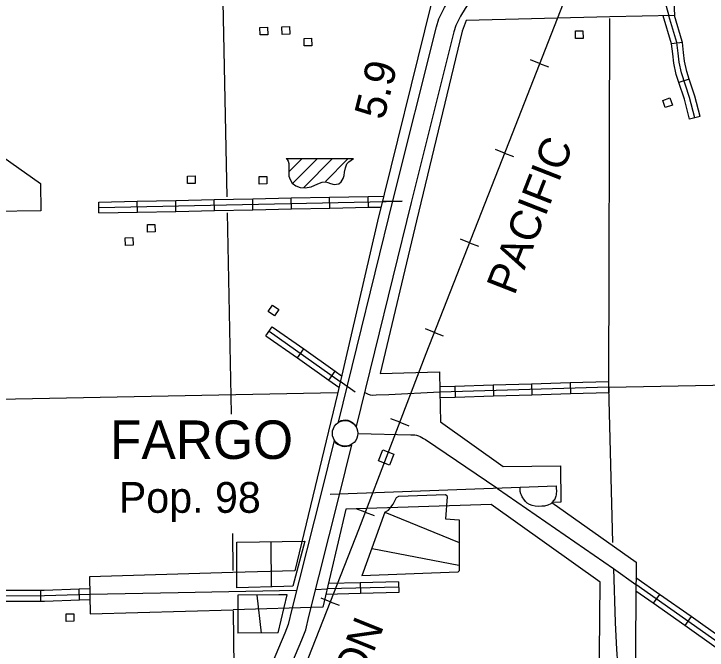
# Model space of a CAD drawing. Extents: x 1084508 to 1142749, y 1057638 to 1093403.
# Drawn here: x 1101810 to 1104795, y 1081159 to 1083898 of the extents above; entities that cross this region are included whole.
import ezdxf

# ---------------------------------------------------------------- set-up
doc = ezdxf.new("R2010")
doc.units = 0
for name, color, linetype in [('Level 15', 7, 'Continuous'), ('Level 24', 7, 'Continuous'), ('Level 32', 7, 'Continuous'), ('Level 33', 7, 'Continuous'), ('Level 34', 7, 'Continuous'), ('Level 35', 7, 'Continuous'), ('Level 40', 7, 'Continuous'), ('Level 48', 7, 'Continuous'), ('Level 5', 7, 'Continuous'), ('Level 56', 7, 'Continuous'), ('Level 57', 7, 'Continuous'), ('Level 6', 7, 'Continuous'), ('Level 7', 7, 'Continuous')]:
    doc.layers.add(name, color=color, linetype=linetype)

msp = doc.modelspace()

# ---------------------------------------------------------------- linework, layer by layer
at = {"layer": 'Level 15'}
for points in [[(1103207.5, 1082140.8), (1103444.8, 1083105), (1103629, 1083841.6), (1103639.7, 1083876), (1103663.8, 1083925.6), (1103687.3, 1083963.2), (1103739.7, 1084044.7), (1104021.3, 1084461.1), (1104259.6, 1084828), (1104377.2, 1085004.5)], [(1104445.6, 1084965.7), (1104325.1, 1084784.8), (1104086.7, 1084417.8), (1103805.2, 1084001.5), (1103753.6, 1083921.2), (1103732.6, 1083887.6), (1103712.8, 1083847), (1103704.6, 1083820.4), (1103521, 1083086.2), (1103283.8, 1082122.1)], [(1103188.2, 1082062.2), (1103133.7, 1081840.6), (1103006.6, 1081335.4)], [(1103079.9, 1081304.9), (1103209.8, 1081821.6), (1103264.5, 1082043.7)], [(1103006.6, 1081335.4), (1102991.3, 1081270.3), (1102977.1, 1081232.4), (1102601.4, 1080345.6)], [(1102673.6, 1080315), (1103050, 1081203.4), (1103066.6, 1081247.5), (1103079.9, 1081304.9)]]:
    msp.add_lwpolyline(points, dxfattribs=at)
for centre, radius, start, end in [((1103236.2, 1082092.7), 56, 31.728, 120.7477), ((1103236.2, 1082093.6), 57.4, 213.2123, 299.5428)]:
    msp.add_arc(centre, radius, start, end, dxfattribs=at)
at = {"layer": 'Level 24'}
msp.add_circle((1103236.1, 1082092.5), 54.9, dxfattribs=at)
at = {"layer": 'Level 32'}
for p, q in [((1104688.2, 1083774.2), (1104641.4, 1083768.7)), ((1104717.8, 1083616.6), (1104673.2, 1083601.7)), ((1104764.5, 1083456), (1104718.9, 1083444.3)), ((1103336.2, 1083065.3), (1103335.2, 1083112.4)), ((1102176.4, 1083040.8), (1102175.4, 1083087.9)), ((1102342.1, 1083044.3), (1102341.1, 1083091.4)), ((1102507.7, 1083047.8), (1102506.8, 1083094.9)), ((1102673.4, 1083051.3), (1102672.4, 1083098.4)), ((1102839.1, 1083054.8), (1102838.1, 1083101.9)), ((1103004.8, 1083058.3), (1103003.8, 1083105.4)), ((1103170.5, 1083061.8), (1103169.5, 1083108.9)), ((1102895.2, 1082512.7), (1102922.3, 1082551.1)), ((1103030.6, 1082417.1), (1103057.7, 1082455.5)), ((1103165.9, 1082321.5), (1103193.1, 1082359.9)), ((1104204.9, 1082309.2), (1104206.3, 1082262.1)), ((1104370.5, 1082314.1), (1104371.9, 1082267)), ((1103707.9, 1082294.4), (1103709.3, 1082247.4)), ((1103873.6, 1082299.3), (1103875, 1082252.3)), ((1104039.2, 1082304.2), (1104040.6, 1082257.2)), ((1103300.5, 1081449.8), (1103301.7, 1081402.7)), ((1103466.2, 1081454.1), (1103467.4, 1081407)), ((1101926.4, 1081370.5), (1101926.3, 1081417.6)), ((1102092.8, 1081375.8), (1102091.2, 1081422.9)), ((1104590.1, 1081399.4), (1104563, 1081360.9)), ((1104725.6, 1081303.8), (1104698.4, 1081265.4))]:
    msp.add_line(p, q, dxfattribs=at)
for points in [[(1104641.4, 1083768.7), (1104641.4, 1083769), (1104605.1, 1083889.1)], [(1104741.7, 1083450.1), (1104719.4, 1083537.4), (1104684, 1083643.6), (1104674.1, 1083689.8), (1104669.8, 1083728.9), (1104664.6, 1083773.8), (1104629.6, 1083889.6)], [(1104688.2, 1083774.2), (1104687.7, 1083778.6), (1104654.1, 1083890)], [(1104717.8, 1083616.6), (1104706.8, 1083649.8), (1104697.4, 1083693.6), (1104693.2, 1083731.6), (1104688.2, 1083774.2)], [(1104673.2, 1083601.7), (1104661.3, 1083637.4), (1104650.9, 1083686), (1104646.4, 1083726.3), (1104641.4, 1083768.7)], [(1104718.9, 1083444.3), (1104696.8, 1083530.8), (1104673.2, 1083601.7)], [(1104764.5, 1083456), (1104742, 1083544), (1104717.8, 1083616.6)], [(1103169.5, 1083108.9), (1103335.2, 1083112.4)], [(1103335.2, 1083112.4), (1103401.8, 1083113.8)], [(1102175.4, 1083087.9), (1102341.1, 1083091.4)], [(1102175.9, 1083064.3), (1103482, 1083091.9)], [(1102341.1, 1083091.4), (1102506.8, 1083094.9)], [(1102506.8, 1083094.9), (1102672.4, 1083098.4)], [(1102672.4, 1083098.4), (1102838.1, 1083101.9)], [(1102838.1, 1083101.9), (1103003.8, 1083105.4)], [(1103003.8, 1083105.4), (1103169.5, 1083108.9)], [(1102673.4, 1083051.3), (1102839.1, 1083054.8)], [(1102839.1, 1083054.8), (1103004.8, 1083058.3)], [(1103004.8, 1083058.3), (1103170.5, 1083061.8)], [(1103170.5, 1083061.8), (1103336.2, 1083065.3)], [(1103336.2, 1083065.3), (1103390.1, 1083066.4)], [(1102176.4, 1083040.8), (1102342.1, 1083044.3)], [(1102342.1, 1083044.3), (1102507.7, 1083047.8)], [(1102507.7, 1083047.8), (1102673.4, 1083051.3)], [(1102922.3, 1082551.1), (1103057.7, 1082455.5)], [(1102908.8, 1082531.9), (1103214.9, 1082315.7)], [(1102895.2, 1082512.7), (1103030.6, 1082417.1)], [(1103057.7, 1082455.5), (1103193.1, 1082359.9)], [(1103030.6, 1082417.1), (1103165.9, 1082321.5)], [(1103193.1, 1082359.9), (1103220.7, 1082340.5)], [(1103165.9, 1082321.5), (1103209.2, 1082290.9)], [(1104204.9, 1082309.2), (1104039.2, 1082304.2)], [(1104370.5, 1082314.1), (1104204.9, 1082309.2)], [(1103707.9, 1082294.4), (1103643, 1082292.5)], [(1104371.2, 1082290.5), (1103643.7, 1082269)], [(1103873.6, 1082299.3), (1103707.9, 1082294.4)], [(1104039.2, 1082304.2), (1103873.6, 1082299.3)], [(1103709.3, 1082247.4), (1103644.4, 1082245.4)], [(1103875, 1082252.3), (1103709.3, 1082247.4)], [(1104040.6, 1082257.2), (1103875, 1082252.3)], [(1104206.3, 1082262.1), (1104040.6, 1082257.2)], [(1104371.9, 1082267), (1104206.3, 1082262.1)], [(1104590.1, 1081399.4), (1104488.3, 1081471.2)], [(1103300.5, 1081449.8), (1103164.7, 1081446.3)], [(1103466.2, 1081454.1), (1103300.5, 1081449.8)], [(1106072.6, 1080338.4), (1105664.9, 1080624.8), (1105051.4, 1081045.1), (1104488.1, 1081442.6)], [(1101760.6, 1081417.2), (1101926.3, 1081417.6)], [(1101926.3, 1081417.6), (1101941, 1081417.6), (1102091.2, 1081422.9)], [(1102091.2, 1081422.9), (1102136.5, 1081424.4)], [(1103466.8, 1081430.5), (1103159.2, 1081422.6)], [(1104563, 1081360.9), (1104487.8, 1081413.9)], [(1101097.8, 1081388.2), (1101619, 1081397), (1101707.5, 1081393.6), (1101941.4, 1081394.1), (1102136.9, 1081400.9)], [(1103301.7, 1081402.7), (1103153.6, 1081398.9)], [(1103467.4, 1081407), (1103301.7, 1081402.7)], [(1104725.6, 1081303.8), (1104590.1, 1081399.4)], [(1101760.7, 1081370.2), (1101926.4, 1081370.5)], [(1101926.4, 1081370.5), (1101941.8, 1081370.6), (1102092.8, 1081375.8)], [(1102092.8, 1081375.8), (1102137.3, 1081377.4)], [(1104698.4, 1081265.4), (1104563, 1081360.9)], [(1104861, 1081208.3), (1104725.6, 1081303.8)], [(1104833.8, 1081169.8), (1104698.4, 1081265.4)]]:
    msp.add_lwpolyline(points, dxfattribs=at)
at = {"layer": 'Level 33'}
for points in [[(1103424, 1082258.6), (1103369.1, 1082256.1), (1103353.7, 1082255.9), (1103344.8, 1082257.2), (1103336.6, 1082259.8), (1103319.6, 1082267.7)], [(1103291, 1082091.4), (1103519.6, 1082086.6), (1103535.7, 1082085.8), (1103543.6, 1082084.4), (1103552.2, 1082082.2), (1103559.2, 1082078.9), (1103566.8, 1082075), (1103573.2, 1082070.8), (1103581.6, 1082065.7), (1103889.8, 1081857.5)], [(1103171.7, 1081831.1), (1103990.1, 1081861.2), (1104145, 1081866)], [(1104145, 1081866), (1104144.7, 1081854.3), (1104146.2, 1081846.5), (1104145.7, 1081840.5), (1104145.3, 1081834.5), (1104144.8, 1081828.5), (1104143.8, 1081821.6), (1104142.3, 1081817.4), (1104140.2, 1081813.6), (1104138.8, 1081809.4), (1104136.4, 1081805), (1104132.4, 1081802), (1104129.7, 1081797.5), (1104126, 1081793.6), (1104121.1, 1081789.1), (1104108.7, 1081783.1), (1104094.4, 1081779.5), (1104083.7, 1081778.6), (1104070.5, 1081778.2), (1104054.4, 1081778.7), (1104040.8, 1081782.4), (1104030.6, 1081786.1), (1104020.4, 1081792.2), (1104012.3, 1081799.2), (1104006.1, 1081808.7), (1104001.8, 1081815.2), (1103998.5, 1081819.5), (1103994.9, 1081826.4), (1103992.8, 1081831.7), (1103990, 1081842), (1103990.1, 1081861.2)]]:
    msp.add_lwpolyline(points, dxfattribs=at)
at = {"layer": 'Level 34'}
for points in [[(1104610.4, 1083957.9), (1104629.6, 1083889.6)], [(1103482, 1083091.9), (1103396, 1083090.1)], [(1103279.7, 1082269.9), (1103214.9, 1082315.7)], [(1103643.7, 1082269), (1103424, 1082258.6)], [(1103889.8, 1081857.5), (1103892.8, 1081855.5), (1104391.9, 1081510.5)], [(1104391.9, 1081510.5), (1104488.1, 1081442.6)], [(1104391.9, 1081510.5), (1104398.6, 1081279), (1104404.4, 1081161.7), (1104405.6, 1081143.8), (1104407.3, 1081120.8), (1104409.5, 1081105.1), (1104406.2, 1081040.8), (1104412.1, 1080644.8), (1104415, 1080633.8), (1104418.6, 1080626.1), (1104424.8, 1080621.5), (1104430.8, 1080618.2), (1104441.9, 1080614.8), (1104464.9, 1080613.2), (1104487.6, 1080612), (1104581, 1080613.2), (1104675.8, 1080617.2), (1104901.2, 1080632.2)], [(1102136.9, 1081400.9), (1102517.1, 1081407), (1103027.3, 1081417.6)], [(1103109, 1081420.5), (1103159.2, 1081422.6)]]:
    msp.add_lwpolyline(points, dxfattribs=at)
at = {"layer": 'Level 35'}
for points in [[(1103407.4, 1081753.5), (1103423.5, 1081761.9), (1103442.9, 1081787), (1103457.1, 1081817), (1103466.7, 1081822.7), (1103668, 1081829.8), (1103674.5, 1081824.6), (1103675.2, 1081819.6), (1103668.6, 1081724.9), (1103726.6, 1081720.3), (1103727.6, 1081500.4)], [(1103407.4, 1081753.5), (1103308.7, 1081479.6)], [(1103407.4, 1081753.5), (1103727.2, 1081622.9)], [(1102971.8, 1081433.1), (1102769.7, 1081427.9), (1102770.2, 1081624.5)], [(1102770.2, 1081624.5), (1103062.7, 1081627.9)], [(1102918.5, 1081431.7), (1102917.3, 1081626.2)], [(1103062.7, 1081627.9), (1103010.5, 1081434.5), (1102971.8, 1081433.1)], [(1103352.2, 1081596.6), (1103726.1, 1081524.5)], [(1103727.6, 1081500.4), (1103721.3, 1081494.7), (1103308.7, 1081479.6)], [(1102950.8, 1081397.3), (1102774.4, 1081396.3), (1102774.8, 1081231.9)], [(1102855.3, 1081396.7), (1102875.3, 1081232.9)], [(1102947.6, 1081233.9), (1102986.5, 1081397.5), (1102950.8, 1081397.3)], [(1102947.6, 1081233.9), (1102774.8, 1081231.9)]]:
    msp.add_lwpolyline(points, dxfattribs=at)
at = {"layer": 'Level 40'}
for p, q in [((1104073.1, 1083684.3), (1104034.5, 1083699.4)), ((1104073.1, 1083684.3), (1104111.7, 1083669.3)), ((1103922.3, 1083298.4), (1103883.7, 1083313.5)), ((1103922.3, 1083298.4), (1103960.9, 1083283.3)), ((1103771.3, 1082912.6), (1103732.7, 1082927.7)), ((1103771.3, 1082912.6), (1103809.9, 1082897.5)), ((1103620.3, 1082526.8), (1103581.7, 1082541.9)), ((1103620.3, 1082526.8), (1103658.9, 1082511.7)), ((1103471.3, 1082140.2), (1103432.6, 1082155)), ((1103471.3, 1082140.2), (1103509.9, 1082125.3)), ((1103322.8, 1081753.4), (1103284.1, 1081768.2)), ((1103322.8, 1081753.4), (1103361.5, 1081738.5)), ((1103172.2, 1081367.4), (1103133.6, 1081382.5)), ((1103172.2, 1081367.4), (1103210.8, 1081352.3))]:
    msp.add_line(p, q, dxfattribs=at)
for points in [[(1105593.6, 1087538.5), (1105266.5, 1086724.2), (1104945.2, 1085916.1), (1104652.3, 1085166.8), (1104226, 1084075.6), (1103955, 1083382.1), (1103584, 1082434), (1103293.5, 1081677.2), (1102955.6, 1080814.4), (1102738.3, 1080275.5)], [(1104945.2, 1085916.1), (1104652.3, 1085166.8), (1104226, 1084075.6), (1103955, 1083382.1), (1103584, 1082434), (1103293.5, 1081677.2), (1102955.6, 1080814.4)]]:
    msp.add_lwpolyline(points, dxfattribs=at)
msp.add_lwpolyline([(1103427.5, 1081955.7), (1103379.8, 1081974.4), (1103398.6, 1082022.1), (1103446.2, 1082003.3)], close=True, dxfattribs=at)
at = {"layer": 'Level 5'}
for points in [[(1102710.3, 1083949.6), (1102727.3, 1083109.9)], [(1104388.9, 1081623.2), (1104371.2, 1082290.5), (1104375.9, 1083877.3)], [(1102728.7, 1083040.9), (1102744.6, 1082252.1)], [(1104371.2, 1082290.5), (1104893.3, 1082300.7)], [(1101523.9, 1082235.2), (1103203.8, 1082267.9)], [(1102744.6, 1082252.1), (1102745.5, 1082174.8)], [(1102751.1, 1081661), (1102752.8, 1081502.6)], [(1102754.7, 1081327.9), (1102761.2, 1080722.8)]]:
    msp.add_lwpolyline(points, dxfattribs=at)
at = {"layer": 'Level 56'}
for points in [[(1102870, 1083807), (1102869, 1083839.7), (1102901.8, 1083840.6), (1102902.7, 1083808)], [(1102965.2, 1083809.2), (1102964.3, 1083841.9), (1102997, 1083842.8), (1102998, 1083810.2)], [(1104228.4, 1083791.4), (1104227.4, 1083824), (1104260.2, 1083825), (1104261.1, 1083792.3)], [(1103060.1, 1083759.5), (1103059.1, 1083792.2), (1103091.9, 1083793.1), (1103092.8, 1083760.5)], [(1104645.1, 1083505.2), (1104614.3, 1083494.5), (1104603.5, 1083525.4), (1104634.3, 1083536.2)], [(1102558, 1083167), (1102557.1, 1083199.6), (1102589.8, 1083200.6), (1102590.8, 1083167.9)], [(1102866.6, 1083164.7), (1102865.7, 1083197.4), (1102898.5, 1083198.3), (1102899.4, 1083165.7)], [(1102385.5, 1082958.1), (1102384.6, 1082990.7), (1102417.3, 1082991.7), (1102418.3, 1082959)], [(1102290.2, 1082901.3), (1102289.3, 1082934), (1102322, 1082934.9), (1102323, 1082902.3)], [(1102950, 1082625.7), (1102931.6, 1082598.8), (1102904.5, 1082617.3), (1102923, 1082644.2)], [(1102035.6, 1081282.6), (1102034.7, 1081315.3), (1102067.4, 1081316.3), (1102068.4, 1081283.6)]]:
    msp.add_lwpolyline(points, close=True, dxfattribs=at)
at = {"layer": 'Level 57'}
for p, q in [((1102982.5, 1083275.7), (1103272.5, 1083275.7)), ((1102994.5, 1083219.9), (1103049.1, 1083274.5)), ((1103010.6, 1083169.5), (1103115.3, 1083274.2)), ((1103058.4, 1083150.8), (1103182.4, 1083274.7)), ((1103151.3, 1083177), (1103248.4, 1083274.1))]:
    msp.add_line(p, q, dxfattribs=at)
msp.add_lwpolyline([(1102982.5, 1083275.7), (1102986.6, 1083271.1), (1102990.5, 1083264.2), (1102993.1, 1083253.8), (1102993.1, 1083238.2), (1102993.6, 1083217.8), (1102993.6, 1083199.6), (1102998.8, 1083184.4), (1103008.7, 1083168.8), (1103024.3, 1083157.6), (1103042.5, 1083150.6), (1103064.6, 1083148.5), (1103089.8, 1083153.2), (1103118.8, 1083166.2), (1103136.6, 1083174), (1103151.7, 1083175.3), (1103162.1, 1083172.3), (1103172.5, 1083167.1), (1103189.4, 1083163.2), (1103208.9, 1083166.7), (1103219.3, 1083175.3), (1103228, 1083189.6), (1103231.9, 1083202.2), (1103234.1, 1083216.9), (1103237.5, 1083235.6), (1103243.6, 1083252.5), (1103251.8, 1083260.3), (1103262.2, 1083268.5), (1103272.5, 1083275.7)], dxfattribs=at)
at = {"layer": 'Level 6'}
for points in [[(1104375, 1084041.4), (1104646.9, 1084048.8), (1104654.1, 1083890), (1104375.9, 1083885.3)], [(1103606.5, 1083941.5), (1103375.1, 1083005.9), (1103202.7, 1082262.9)], [(1104375.9, 1083885.3), (1103757.8, 1083869.6), (1103739.9, 1083823.7), (1103543.7, 1083007.3), (1103387.1, 1082349.5), (1103642.5, 1082357.2), (1103643.6, 1082273.3)], [(1103202.7, 1082262.9), (1103019.8, 1081500.1), (1102752.9, 1081493.3)], [(1103643.6, 1082273.3), (1103647.3, 1082142.3), (1103916.1, 1081949.1), (1104163.2, 1081952.5), (1104165.3, 1081796), (1104126.6, 1081794.3), (1104488.8, 1081538), (1104482, 1080696.9), (1104929.7, 1080710.2), (1104933.4, 1080550.6), (1104325.8, 1080531.7), (1104333.8, 1081452.6), (1103864.6, 1081786.4), (1103239.7, 1081765.7), (1103140.7, 1081343.9), (1102754.6, 1081333.3)], [(1102752.9, 1081493.3), (1102135.6, 1081475.6), (1102138.3, 1081316.3), (1102754.6, 1081333.3)]]:
    msp.add_lwpolyline(points, dxfattribs=at)
at = {"layer": 'Level 7'}
msp.add_lwpolyline([(1101235.7, 1083653.6), (1101924.1, 1083167.7), (1101926.5, 1083050.4), (1101926.2, 1083050.4), (1101514.1, 1083044.2), (1101527.2, 1082202.2), (1101096.5, 1082192.5), (1101100.2, 1081805.7), (1100657.5, 1081805.8), (1100667.6, 1081370.7), (1100261.7, 1081363.9), (1100276.6, 1080956.2), (1098604, 1080911.7), (1098602.8, 1080911.7), (1098621.4, 1079851.2)], dxfattribs=at)

# ---------------------------------------------------------------- texts
at = {"layer": 'Level 40'}
for s, rotation, p in [('PACIFIC', 68.6217, (1103964.8, 1082682.3)), ('UNION', 68.1314, (1103192.4, 1080733.1))]:
    msp.add_text(s, height=132.58, rotation=rotation, dxfattribs=at).set_placement(p)
at = {"layer": 'Level 48'}
msp.add_text('5.9', height=132.58, rotation=76.0841, dxfattribs=at).set_placement((1103402.7, 1083437.3))
at = {"layer": 'Level 6'}
for s, height, p in [('FARGO', 165.73, (1102224, 1081982.2)), ('Pop. 98', 132.58, (1102261.8, 1081750.4))]:
    msp.add_text(s, height=height, dxfattribs=at).set_placement(p)

doc.saveas('drawing.dxf')
